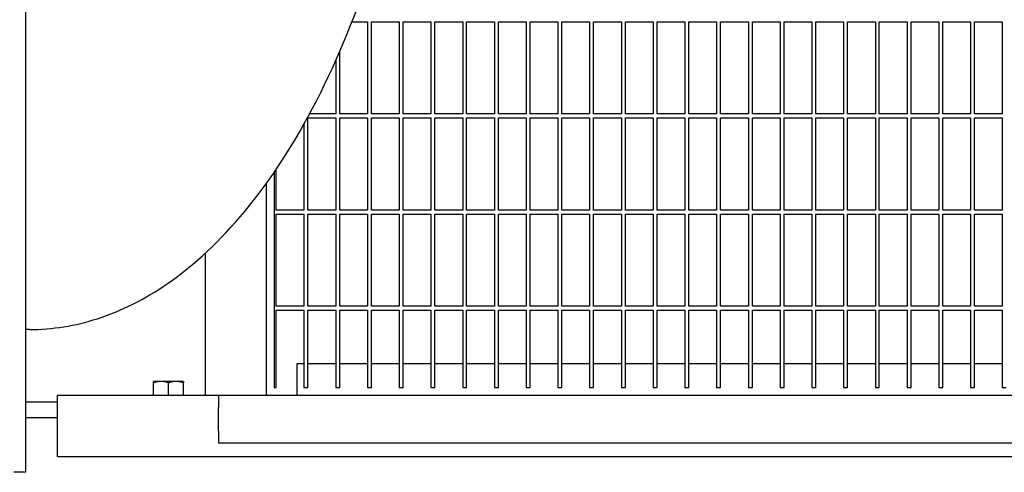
# Model space of a CAD drawing. Header units: inches. Extents: x 5 to 1128, y -85 to 748.
# Tile 649 of 656: x 766 to 797, y 552 to 567. Entities that reach past the tile are written whole.
import ezdxf

# ---------------------------------------------------------------- set-up
doc = ezdxf.new("R2010")
doc.units = ezdxf.units.IN
doc.header["$LTSCALE"] = 32
doc.header["$MEASUREMENT"] = 0
doc.layers.add('Visible (ANSI)', color=7, linetype='Continuous', lineweight=30)

msp = doc.modelspace()

# ---------------------------------------------------------------- linework, layer by layer
at = {"layer": 'Visible (ANSI)'}
for p, q in [((765.78063, 626.43978), (765.78063, 552.43978)), ((776.06036, 566.64103), (776.54813, 566.64103)), ((776.54813, 566.64103), (776.54813, 563.73478)), ((776.67313, 563.73478), (776.67313, 566.64103)), ((776.67313, 566.64103), (777.54813, 566.64103)), ((777.54813, 566.64103), (777.54813, 563.73478)), ((777.67313, 563.73478), (777.67313, 566.64103)), ((777.67313, 566.64103), (778.54813, 566.64103)), ((778.54813, 566.64103), (778.54813, 563.73478)), ((778.67313, 563.73478), (778.67313, 566.64103)), ((778.67313, 566.64103), (779.54813, 566.64103)), ((779.54813, 566.64103), (779.54813, 563.73478)), ((779.67313, 563.73478), (779.67313, 566.64103)), ((779.67313, 566.64103), (780.54813, 566.64103)), ((780.54813, 566.64103), (780.54813, 563.73478)), ((780.67313, 563.73478), (780.67313, 566.64103)), ((780.67313, 566.64103), (781.54813, 566.64103)), ((781.54813, 566.64103), (781.54813, 563.73478)), ((781.67313, 563.73478), (781.67313, 566.64103)), ((781.67313, 566.64103), (782.54813, 566.64103)), ((782.54813, 566.64103), (782.54813, 563.73478)), ((782.67313, 563.73478), (782.67313, 566.64103)), ((782.67313, 566.64103), (783.54813, 566.64103)), ((783.54813, 566.64103), (783.54813, 563.73478)), ((783.67313, 563.73478), (783.67313, 566.64103)), ((783.67313, 566.64103), (784.54813, 566.64103)), ((784.54813, 566.64103), (784.54813, 563.73478)), ((784.67313, 563.73478), (784.67313, 566.64103)), ((784.67313, 566.64103), (785.54813, 566.64103)), ((785.54813, 566.64103), (785.54813, 563.73478)), ((785.67313, 563.73478), (785.67313, 566.64103)), ((785.67313, 566.64103), (786.54813, 566.64103)), ((786.54813, 566.64103), (786.54813, 563.73478)), ((786.67313, 563.73478), (786.67313, 566.64103)), ((786.67313, 566.64103), (787.54813, 566.64103)), ((787.54813, 566.64103), (787.54813, 563.73478)), ((787.67313, 563.73478), (787.67313, 566.64103)), ((787.67313, 566.64103), (788.54813, 566.64103)), ((788.54813, 566.64103), (788.54813, 563.73478)), ((788.67313, 563.73478), (788.67313, 566.64103)), ((788.67313, 566.64103), (789.54813, 566.64103)), ((789.54813, 566.64103), (789.54813, 563.73478)), ((789.67313, 563.73478), (789.67313, 566.64103)), ((789.67313, 566.64103), (790.54813, 566.64103)), ((790.54813, 566.64103), (790.54813, 563.73478)), ((790.67313, 563.73478), (790.67313, 566.64103)), ((790.67313, 566.64103), (791.54813, 566.64103)), ((791.54813, 566.64103), (791.54813, 563.73478)), ((791.67313, 563.73478), (791.67313, 566.64103)), ((791.67313, 566.64103), (792.54813, 566.64103)), ((792.54813, 566.64103), (792.54813, 563.73478)), ((792.67313, 563.73478), (792.67313, 566.64103)), ((792.67313, 566.64103), (793.54813, 566.64103)), ((793.54813, 566.64103), (793.54813, 563.73478)), ((793.67313, 563.73478), (793.67313, 566.64103)), ((793.67313, 566.64103), (794.54813, 566.64103)), ((794.54813, 566.64103), (794.54813, 563.73478)), ((794.67313, 563.73478), (794.67313, 566.64103)), ((794.67313, 566.64103), (795.54813, 566.64103)), ((795.54813, 566.64103), (795.54813, 563.73478)), ((795.67313, 563.73478), (795.67313, 566.64103)), ((795.67313, 566.64103), (796.54813, 566.64103)), ((796.54813, 566.64103), (796.54813, 563.73478)), ((775.67313, 563.73478), (775.67313, 565.69881)), ((775.54813, 565.414), (775.54813, 563.73478)), ((774.67313, 560.70353), (774.67313, 563.60978)), ((774.67313, 563.60978), (775.54813, 563.60978)), ((775.54813, 563.73478), (774.72473, 563.73478)), ((775.54813, 563.60978), (775.54813, 560.70353)), ((776.54813, 563.73478), (775.67313, 563.73478)), ((775.67313, 560.70353), (775.67313, 563.60978)), ((775.67313, 563.60978), (776.54813, 563.60978)), ((776.54813, 563.60978), (776.54813, 560.70353)), ((777.54813, 563.73478), (776.67313, 563.73478)), ((776.67313, 560.70353), (776.67313, 563.60978)), ((776.67313, 563.60978), (777.54813, 563.60978)), ((777.54813, 563.60978), (777.54813, 560.70353)), ((778.54813, 563.73478), (777.67313, 563.73478)), ((777.67313, 560.70353), (777.67313, 563.60978)), ((777.67313, 563.60978), (778.54813, 563.60978)), ((778.54813, 563.60978), (778.54813, 560.70353)), ((779.54813, 563.73478), (778.67313, 563.73478)), ((778.67313, 560.70353), (778.67313, 563.60978)), ((778.67313, 563.60978), (779.54813, 563.60978)), ((779.54813, 563.60978), (779.54813, 560.70353)), ((780.54813, 563.73478), (779.67313, 563.73478)), ((779.67313, 560.70353), (779.67313, 563.60978)), ((779.67313, 563.60978), (780.54813, 563.60978)), ((780.54813, 563.60978), (780.54813, 560.70353)), ((781.54813, 563.73478), (780.67313, 563.73478)), ((780.67313, 560.70353), (780.67313, 563.60978)), ((780.67313, 563.60978), (781.54813, 563.60978)), ((781.54813, 563.60978), (781.54813, 560.70353)), ((782.54813, 563.73478), (781.67313, 563.73478)), ((781.67313, 560.70353), (781.67313, 563.60978)), ((781.67313, 563.60978), (782.54813, 563.60978)), ((782.54813, 563.60978), (782.54813, 560.70353)), ((783.54813, 563.73478), (782.67313, 563.73478)), ((782.67313, 560.70353), (782.67313, 563.60978)), ((782.67313, 563.60978), (783.54813, 563.60978)), ((783.54813, 563.60978), (783.54813, 560.70353)), ((784.54813, 563.73478), (783.67313, 563.73478)), ((783.67313, 560.70353), (783.67313, 563.60978)), ((783.67313, 563.60978), (784.54813, 563.60978)), ((784.54813, 563.60978), (784.54813, 560.70353)), ((785.54813, 563.73478), (784.67313, 563.73478)), ((784.67313, 560.70353), (784.67313, 563.60978)), ((784.67313, 563.60978), (785.54813, 563.60978)), ((785.54813, 563.60978), (785.54813, 560.70353)), ((786.54813, 563.73478), (785.67313, 563.73478)), ((785.67313, 560.70353), (785.67313, 563.60978)), ((785.67313, 563.60978), (786.54813, 563.60978)), ((786.54813, 563.60978), (786.54813, 560.70353)), ((787.54813, 563.73478), (786.67313, 563.73478)), ((786.67313, 560.70353), (786.67313, 563.60978)), ((786.67313, 563.60978), (787.54813, 563.60978)), ((787.54813, 563.60978), (787.54813, 560.70353)), ((788.54813, 563.73478), (787.67313, 563.73478)), ((787.67313, 560.70353), (787.67313, 563.60978)), ((787.67313, 563.60978), (788.54813, 563.60978)), ((788.54813, 563.60978), (788.54813, 560.70353)), ((789.54813, 563.73478), (788.67313, 563.73478)), ((788.67313, 560.70353), (788.67313, 563.60978)), ((788.67313, 563.60978), (789.54813, 563.60978)), ((789.54813, 563.60978), (789.54813, 560.70353)), ((790.54813, 563.73478), (789.67313, 563.73478)), ((789.67313, 560.70353), (789.67313, 563.60978)), ((789.67313, 563.60978), (790.54813, 563.60978)), ((790.54813, 563.60978), (790.54813, 560.70353)), ((791.54813, 563.73478), (790.67313, 563.73478)), ((790.67313, 560.70353), (790.67313, 563.60978)), ((790.67313, 563.60978), (791.54813, 563.60978)), ((791.54813, 563.60978), (791.54813, 560.70353)), ((792.54813, 563.73478), (791.67313, 563.73478)), ((791.67313, 560.70353), (791.67313, 563.60978)), ((791.67313, 563.60978), (792.54813, 563.60978)), ((792.54813, 563.60978), (792.54813, 560.70353)), ((793.54813, 563.73478), (792.67313, 563.73478)), ((792.67313, 560.70353), (792.67313, 563.60978)), ((792.67313, 563.60978), (793.54813, 563.60978)), ((793.54813, 563.60978), (793.54813, 560.70353)), ((794.54813, 563.73478), (793.67313, 563.73478)), ((793.67313, 560.70353), (793.67313, 563.60978)), ((793.67313, 563.60978), (794.54813, 563.60978)), ((794.54813, 563.60978), (794.54813, 560.70353)), ((795.54813, 563.73478), (794.67313, 563.73478)), ((794.67313, 560.70353), (794.67313, 563.60978)), ((794.67313, 563.60978), (795.54813, 563.60978)), ((795.54813, 563.60978), (795.54813, 560.70353)), ((796.54813, 563.73478), (795.67313, 563.73478)), ((795.67313, 560.70353), (795.67313, 563.60978)), ((795.67313, 563.60978), (796.54813, 563.60978)), ((796.54813, 563.60978), (796.54813, 560.70353)), ((774.54813, 563.41356), (774.54813, 560.70353)), ((773.61063, 561.89739), (773.61063, 555.10978)), ((773.67313, 560.70353), (773.67313, 561.98944)), ((773.36063, 561.54089), (773.36063, 554.85978)), ((774.54813, 560.70353), (773.67313, 560.70353)), ((773.67313, 557.67228), (773.67313, 560.57853)), ((773.67313, 560.57853), (774.54813, 560.57853)), ((774.54813, 560.57853), (774.54813, 557.67228)), ((775.54813, 560.70353), (774.67313, 560.70353)), ((774.67313, 557.67228), (774.67313, 560.57853)), ((774.67313, 560.57853), (775.54813, 560.57853)), ((775.54813, 560.57853), (775.54813, 557.67228)), ((776.54813, 560.70353), (775.67313, 560.70353)), ((775.67313, 557.67228), (775.67313, 560.57853)), ((775.67313, 560.57853), (776.54813, 560.57853)), ((776.54813, 560.57853), (776.54813, 557.67228)), ((777.54813, 560.70353), (776.67313, 560.70353)), ((776.67313, 557.67228), (776.67313, 560.57853)), ((776.67313, 560.57853), (777.54813, 560.57853)), ((777.54813, 560.57853), (777.54813, 557.67228)), ((778.54813, 560.70353), (777.67313, 560.70353)), ((777.67313, 557.67228), (777.67313, 560.57853)), ((777.67313, 560.57853), (778.54813, 560.57853)), ((778.54813, 560.57853), (778.54813, 557.67228)), ((779.54813, 560.70353), (778.67313, 560.70353)), ((778.67313, 557.67228), (778.67313, 560.57853)), ((778.67313, 560.57853), (779.54813, 560.57853)), ((779.54813, 560.57853), (779.54813, 557.67228)), ((780.54813, 560.70353), (779.67313, 560.70353)), ((779.67313, 557.67228), (779.67313, 560.57853)), ((779.67313, 560.57853), (780.54813, 560.57853)), ((780.54813, 560.57853), (780.54813, 557.67228)), ((781.54813, 560.70353), (780.67313, 560.70353)), ((780.67313, 557.67228), (780.67313, 560.57853)), ((780.67313, 560.57853), (781.54813, 560.57853)), ((781.54813, 560.57853), (781.54813, 557.67228)), ((782.54813, 560.70353), (781.67313, 560.70353)), ((781.67313, 557.67228), (781.67313, 560.57853)), ((781.67313, 560.57853), (782.54813, 560.57853)), ((782.54813, 560.57853), (782.54813, 557.67228)), ((783.54813, 560.70353), (782.67313, 560.70353)), ((782.67313, 557.67228), (782.67313, 560.57853)), ((782.67313, 560.57853), (783.54813, 560.57853)), ((783.54813, 560.57853), (783.54813, 557.67228)), ((784.54813, 560.70353), (783.67313, 560.70353)), ((783.67313, 557.67228), (783.67313, 560.57853)), ((783.67313, 560.57853), (784.54813, 560.57853)), ((784.54813, 560.57853), (784.54813, 557.67228)), ((785.54813, 560.70353), (784.67313, 560.70353)), ((784.67313, 557.67228), (784.67313, 560.57853)), ((784.67313, 560.57853), (785.54813, 560.57853)), ((785.54813, 560.57853), (785.54813, 557.67228)), ((786.54813, 560.70353), (785.67313, 560.70353)), ((785.67313, 557.67228), (785.67313, 560.57853)), ((785.67313, 560.57853), (786.54813, 560.57853)), ((786.54813, 560.57853), (786.54813, 557.67228)), ((787.54813, 560.70353), (786.67313, 560.70353)), ((786.67313, 557.67228), (786.67313, 560.57853)), ((786.67313, 560.57853), (787.54813, 560.57853)), ((787.54813, 560.57853), (787.54813, 557.67228)), ((788.54813, 560.70353), (787.67313, 560.70353)), ((787.67313, 557.67228), (787.67313, 560.57853)), ((787.67313, 560.57853), (788.54813, 560.57853)), ((788.54813, 560.57853), (788.54813, 557.67228)), ((789.54813, 560.70353), (788.67313, 560.70353)), ((788.67313, 557.67228), (788.67313, 560.57853)), ((788.67313, 560.57853), (789.54813, 560.57853)), ((789.54813, 560.57853), (789.54813, 557.67228)), ((790.54813, 560.70353), (789.67313, 560.70353)), ((789.67313, 557.67228), (789.67313, 560.57853)), ((789.67313, 560.57853), (790.54813, 560.57853)), ((790.54813, 560.57853), (790.54813, 557.67228)), ((791.54813, 560.70353), (790.67313, 560.70353)), ((790.67313, 557.67228), (790.67313, 560.57853)), ((790.67313, 560.57853), (791.54813, 560.57853)), ((791.54813, 560.57853), (791.54813, 557.67228)), ((792.54813, 560.70353), (791.67313, 560.70353)), ((791.67313, 557.67228), (791.67313, 560.57853)), ((791.67313, 560.57853), (792.54813, 560.57853)), ((792.54813, 560.57853), (792.54813, 557.67228)), ((793.54813, 560.70353), (792.67313, 560.70353)), ((792.67313, 557.67228), (792.67313, 560.57853)), ((792.67313, 560.57853), (793.54813, 560.57853)), ((793.54813, 560.57853), (793.54813, 557.67228)), ((794.54813, 560.70353), (793.67313, 560.70353)), ((793.67313, 557.67228), (793.67313, 560.57853)), ((793.67313, 560.57853), (794.54813, 560.57853)), ((794.54813, 560.57853), (794.54813, 557.67228)), ((795.54813, 560.70353), (794.67313, 560.70353)), ((794.67313, 557.67228), (794.67313, 560.57853)), ((794.67313, 560.57853), (795.54813, 560.57853)), ((795.54813, 560.57853), (795.54813, 557.67228)), ((796.54813, 560.70353), (795.67313, 560.70353)), ((795.67313, 557.67228), (795.67313, 560.57853)), ((795.67313, 560.57853), (796.54813, 560.57853)), ((796.54813, 560.57853), (796.54813, 557.67228)), ((771.44063, 559.34543), (771.44063, 554.85978)), ((774.54813, 557.67228), (773.67313, 557.67228)), ((773.67313, 555.10978), (773.67313, 557.54728)), ((773.67313, 557.54728), (774.54813, 557.54728)), ((774.54813, 557.54728), (774.54813, 555.10978)), ((775.54813, 557.67228), (774.67313, 557.67228)), ((774.67313, 555.10978), (774.67313, 557.54728)), ((774.67313, 557.54728), (775.54813, 557.54728)), ((775.54813, 557.54728), (775.54813, 555.10978)), ((776.54813, 557.67228), (775.67313, 557.67228)), ((775.67313, 555.10978), (775.67313, 557.54728)), ((775.67313, 557.54728), (776.54813, 557.54728)), ((776.54813, 557.54728), (776.54813, 555.10978)), ((777.54813, 557.67228), (776.67313, 557.67228)), ((776.67313, 555.10978), (776.67313, 557.54728)), ((776.67313, 557.54728), (777.54813, 557.54728)), ((777.54813, 557.54728), (777.54813, 555.10978)), ((778.54813, 557.67228), (777.67313, 557.67228)), ((777.67313, 555.10978), (777.67313, 557.54728)), ((777.67313, 557.54728), (778.54813, 557.54728)), ((778.54813, 557.54728), (778.54813, 555.10978)), ((779.54813, 557.67228), (778.67313, 557.67228)), ((778.67313, 555.10978), (778.67313, 557.54728)), ((778.67313, 557.54728), (779.54813, 557.54728)), ((779.54813, 557.54728), (779.54813, 555.10978)), ((780.54813, 557.67228), (779.67313, 557.67228)), ((779.67313, 555.10978), (779.67313, 557.54728)), ((779.67313, 557.54728), (780.54813, 557.54728)), ((780.54813, 557.54728), (780.54813, 555.10978)), ((781.54813, 557.67228), (780.67313, 557.67228)), ((780.67313, 555.10978), (780.67313, 557.54728)), ((780.67313, 557.54728), (781.54813, 557.54728)), ((781.54813, 557.54728), (781.54813, 555.10978)), ((782.54813, 557.67228), (781.67313, 557.67228)), ((781.67313, 555.10978), (781.67313, 557.54728)), ((781.67313, 557.54728), (782.54813, 557.54728)), ((782.54813, 557.54728), (782.54813, 555.10978)), ((783.54813, 557.67228), (782.67313, 557.67228)), ((782.67313, 555.10978), (782.67313, 557.54728)), ((782.67313, 557.54728), (783.54813, 557.54728)), ((783.54813, 557.54728), (783.54813, 555.10978)), ((784.54813, 557.67228), (783.67313, 557.67228)), ((783.67313, 555.10978), (783.67313, 557.54728)), ((783.67313, 557.54728), (784.54813, 557.54728)), ((784.54813, 557.54728), (784.54813, 555.10978)), ((785.54813, 557.67228), (784.67313, 557.67228)), ((784.67313, 555.10978), (784.67313, 557.54728)), ((784.67313, 557.54728), (785.54813, 557.54728)), ((785.54813, 557.54728), (785.54813, 555.10978)), ((786.54813, 557.67228), (785.67313, 557.67228)), ((785.67313, 555.10978), (785.67313, 557.54728)), ((785.67313, 557.54728), (786.54813, 557.54728)), ((786.54813, 557.54728), (786.54813, 555.10978)), ((787.54813, 557.67228), (786.67313, 557.67228)), ((786.67313, 555.10978), (786.67313, 557.54728)), ((786.67313, 557.54728), (787.54813, 557.54728)), ((787.54813, 557.54728), (787.54813, 555.10978)), ((788.54813, 557.67228), (787.67313, 557.67228)), ((787.67313, 555.10978), (787.67313, 557.54728)), ((787.67313, 557.54728), (788.54813, 557.54728)), ((788.54813, 557.54728), (788.54813, 555.10978)), ((789.54813, 557.67228), (788.67313, 557.67228)), ((788.67313, 555.10978), (788.67313, 557.54728)), ((788.67313, 557.54728), (789.54813, 557.54728)), ((789.54813, 557.54728), (789.54813, 555.10978)), ((790.54813, 557.67228), (789.67313, 557.67228)), ((789.67313, 555.10978), (789.67313, 557.54728)), ((789.67313, 557.54728), (790.54813, 557.54728)), ((790.54813, 557.54728), (790.54813, 555.10978)), ((791.54813, 557.67228), (790.67313, 557.67228)), ((790.67313, 555.10978), (790.67313, 557.54728)), ((790.67313, 557.54728), (791.54813, 557.54728)), ((791.54813, 557.54728), (791.54813, 555.10978)), ((792.54813, 557.67228), (791.67313, 557.67228)), ((791.67313, 555.10978), (791.67313, 557.54728)), ((791.67313, 557.54728), (792.54813, 557.54728)), ((792.54813, 557.54728), (792.54813, 555.10978)), ((793.54813, 557.67228), (792.67313, 557.67228)), ((792.67313, 555.10978), (792.67313, 557.54728)), ((792.67313, 557.54728), (793.54813, 557.54728)), ((793.54813, 557.54728), (793.54813, 555.10978)), ((794.54813, 557.67228), (793.67313, 557.67228)), ((793.67313, 555.10978), (793.67313, 557.54728)), ((793.67313, 557.54728), (794.54813, 557.54728)), ((794.54813, 557.54728), (794.54813, 555.10978)), ((795.54813, 557.67228), (794.67313, 557.67228)), ((794.67313, 555.10978), (794.67313, 557.54728)), ((794.67313, 557.54728), (795.54813, 557.54728)), ((795.54813, 557.54728), (795.54813, 555.10978)), ((796.54813, 557.67228), (795.67313, 557.67228)), ((795.67313, 555.10978), (795.67313, 557.54728)), ((795.67313, 557.54728), (796.54813, 557.54728)), ((796.54813, 557.54728), (796.54813, 555.10978)), ((765.90563, 556.93978), (765.78063, 556.93978)), ((774.54813, 555.85978), (774.32063, 555.85978)), ((774.32063, 555.85978), (774.32063, 554.85978)), ((775.54813, 555.85978), (774.67313, 555.85978)), ((776.54813, 555.85978), (775.67313, 555.85978)), ((777.54813, 555.85978), (776.67313, 555.85978)), ((778.54813, 555.85978), (777.67313, 555.85978)), ((779.54813, 555.85978), (778.67313, 555.85978)), ((780.54813, 555.85978), (779.67313, 555.85978)), ((781.54813, 555.85978), (780.67313, 555.85978)), ((782.54813, 555.85978), (781.67313, 555.85978)), ((783.54813, 555.85978), (782.67313, 555.85978)), ((784.54813, 555.85978), (783.67313, 555.85978)), ((785.54813, 555.85978), (784.67313, 555.85978)), ((786.54813, 555.85978), (785.67313, 555.85978)), ((787.54813, 555.85978), (786.67313, 555.85978)), ((788.54813, 555.85978), (787.67313, 555.85978)), ((789.54813, 555.85978), (788.67313, 555.85978)), ((790.54813, 555.85978), (789.67313, 555.85978)), ((791.54813, 555.85978), (790.67313, 555.85978)), ((792.54813, 555.85978), (791.67313, 555.85978)), ((793.54813, 555.85978), (792.67313, 555.85978)), ((794.54813, 555.85978), (793.67313, 555.85978)), ((795.54813, 555.85978), (794.67313, 555.85978)), ((796.54813, 555.85978), (795.67313, 555.85978)), ((770.04613, 555.30378), (769.81163, 555.30378)), ((769.81163, 554.85978), (769.81163, 555.26189)), ((770.51513, 555.30378), (770.04613, 555.30378)), ((770.28063, 554.85978), (770.28063, 555.26189)), ((770.74963, 555.30378), (770.51513, 555.30378)), ((770.74963, 554.85978), (770.74963, 555.26189)), ((773.61063, 555.10978), (773.67313, 555.10978)), ((774.54813, 555.10978), (774.67313, 555.10978)), ((775.54813, 555.10978), (775.67313, 555.10978)), ((776.54813, 555.10978), (776.67313, 555.10978)), ((777.54813, 555.10978), (777.67313, 555.10978)), ((778.54813, 555.10978), (778.67313, 555.10978)), ((779.54813, 555.10978), (779.67313, 555.10978)), ((780.54813, 555.10978), (780.67313, 555.10978)), ((781.54813, 555.10978), (781.67313, 555.10978)), ((782.54813, 555.10978), (782.67313, 555.10978)), ((783.54813, 555.10978), (783.67313, 555.10978)), ((784.54813, 555.10978), (784.67313, 555.10978)), ((785.54813, 555.10978), (785.67313, 555.10978)), ((786.54813, 555.10978), (786.67313, 555.10978)), ((787.54813, 555.10978), (787.67313, 555.10978)), ((788.54813, 555.10978), (788.67313, 555.10978)), ((789.54813, 555.10978), (789.67313, 555.10978)), ((790.54813, 555.10978), (790.67313, 555.10978)), ((791.54813, 555.10978), (791.67313, 555.10978)), ((792.54813, 555.10978), (792.67313, 555.10978)), ((793.54813, 555.10978), (793.67313, 555.10978)), ((794.54813, 555.10978), (794.67313, 555.10978)), ((795.54813, 555.10978), (795.67313, 555.10978)), ((796.54813, 555.10978), (796.67313, 555.10978)), ((765.78063, 554.65978), (766.78063, 554.65978)), ((771.86063, 554.85978), (766.78063, 554.85978)), ((766.78063, 552.93978), (766.78063, 554.85978)), ((771.86063, 554.85978), (771.44063, 554.85978)), ((809.86063, 554.85978), (771.86063, 554.85978)), ((771.86063, 554.85978), (771.86063, 554.48478)), ((771.86063, 553.73478), (771.86063, 554.48478)), ((766.78063, 554.15978), (765.78063, 554.15978)), ((771.86063, 553.73478), (771.86063, 553.35978)), ((811.36063, 553.35978), (771.86063, 553.35978)), ((766.78063, 552.93978), (811.78063, 552.93978)), ((765.78063, 552.43978), (765.40563, 552.43978))]:
    msp.add_line(p, q, dxfattribs=at)
msp.add_open_spline([(765.90563, 556.93978), (766.62457, 556.93978), (767.34313, 557.05548), (768.80064, 557.5252), (769.53668, 557.89633), (771.10496, 558.97735), (771.92208, 559.74449), (773.50936, 561.65968), (774.26917, 562.83604), (775.62778, 565.48432), (776.22644, 566.95634), (776.99369, 569.35806), (777.23032, 570.20591), (777.44081, 571.07775)], degree=3, knots=[0, 0, 0, 0, 0.15976447, 0.15976447, 0.33190344, 0.33190344, 0.54283806, 0.54283806, 0.77254656, 0.77254656, 1.00225505, 1.00225505, 1.12094275, 1.12094275, 1.12094275, 1.12094275], dxfattribs=at)
for points in [[(769.81163, 555.26189), (769.81163, 555.30378), (769.81163, 555.30378)], [(770.04613, 555.30378), (769.9373, 555.30378), (769.81163, 555.26189)], [(770.28063, 555.26189), (770.15496, 555.30378), (770.04613, 555.30378)], [(770.51513, 555.30378), (770.4063, 555.30378), (770.28063, 555.26189)], [(770.74963, 555.26189), (770.62396, 555.30378), (770.51513, 555.30378)], [(770.74963, 555.30378), (770.74963, 555.30378), (770.74963, 555.26189)]]:
    msp.add_rational_spline(points, [1, 1.0379548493, 1], degree=2, dxfattribs=at)

doc.saveas('drawing.dxf')
